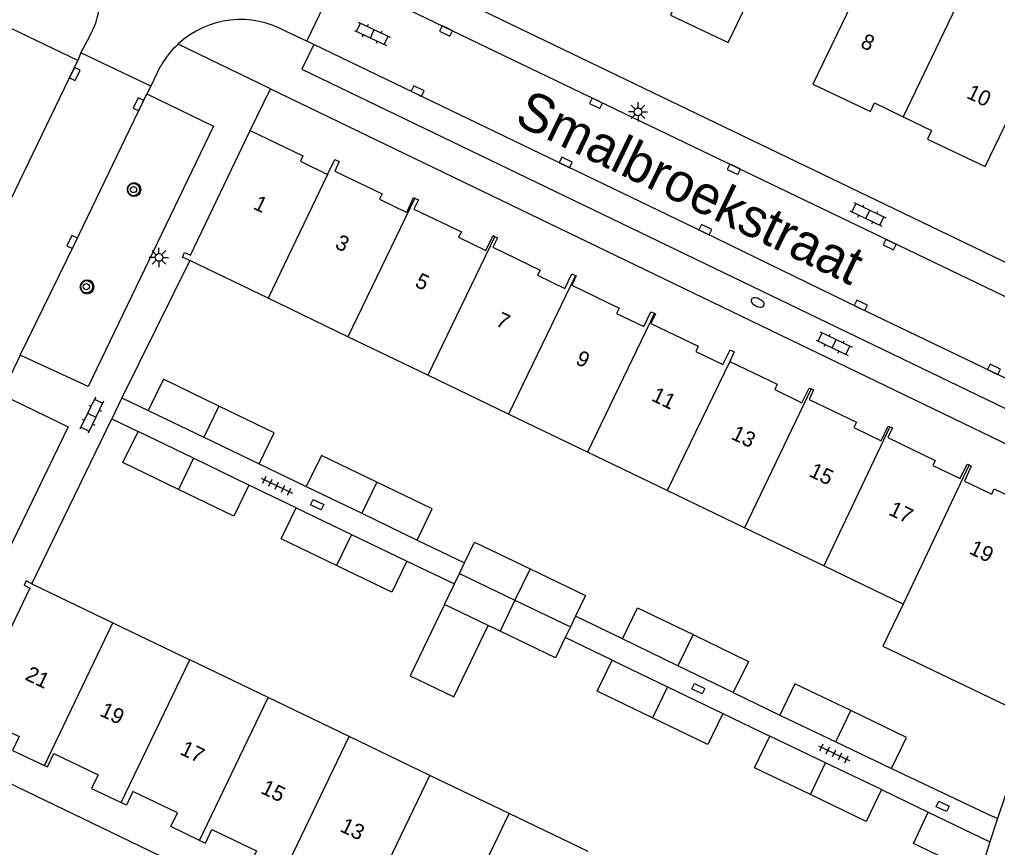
# Model space of a CAD drawing. Extents: x 124000 to 128010, y 398999 to 403000.
# Drawn here: x 126771.4 to 126834.9, y 399240 to 399293.7 of the extents above; entities that cross this region are included whole.
import ezdxf

# ---------------------------------------------------------------- set-up
doc = ezdxf.new("R2010")
doc.units = 0
for name, color, linetype in [('gg-afsc-muur', 7, 'Continuous'), ('gg-anno-huisnummerreeks BGT', 7, 'Continuous'), ('gg-anno-openbare ruimte label', 7, 'Continuous'), ('gg-bbg-bijgebouw', 7, 'Continuous'), ('gg-bbg-hoofdgebouw', 7, 'Continuous'), ('gg-bbg-luifel en loopbrug', 7, 'Continuous'), ('gg-bbg-tussenscheiding', 7, 'Continuous'), ('gg-knt-verharding', 7, 'Continuous'), ('gg-knt-verharding nz', 7, 'Continuous'), ('gt-grn-weggrens', 7, 'Continuous'), ('gt-symb-boom', 7, 'Continuous'), ('gt-symb-brandkraan', 7, 'Continuous'), ('gt-symb-klinker verharding', 7, 'Continuous'), ('gt-symb-kolk', 7, 'Continuous'), ('gt-symb-kolk center center', 7, 'Continuous'), ('gt-symb-lichtmast', 7, 'Continuous'), ('gt-symb-tegel verharding', 7, 'Continuous')]:
    doc.layers.add(name, color=color, linetype=linetype)

# ---------------------------------------------------------------- blocks, each defined once
blk = doc.blocks.new('gt0-KOLK')
at = {"layer": 'gt-symb-kolk'}
blk.add_lwpolyline([(0, 0), (0.375, 0), (0.375, 0.4), (-0.375, 0.4), (-0.375, 0), (0, 0)], dxfattribs=at)
blk = doc.blocks.new('gt0-KL1')
at = {"layer": 'gt-symb-klinker verharding'}
for p, q in [((-1.15, 0.3), (1.15, 0.3)), ((-1, -0.3), (-1, 0.3)), ((-0.5, 0.3), (-0.5, 0.45)), ((0, -0.3), (0, 0.3)), ((0.5, 0.3), (0.5, 0.45)), ((1, -0.3), (1, 0.3)), ((-1.15, -0.3), (1.15, -0.3)), ((-0.5, -0.45), (-0.5, -0.3)), ((0.5, -0.45), (0.5, -0.3))]:
    blk.add_line(p, q, dxfattribs=at)
blk = doc.blocks.new('gt0-TEG1')
at = {"layer": 'gt-symb-tegel verharding'}
for p, q in [((-1.125, 0), (1.125, 0)), ((-0.9, -0.25), (-0.9, 0.25)), ((-0.45, -0.25), (-0.45, 0.25)), ((0, -0.25), (0, 0.25)), ((0.45, -0.25), (0.45, 0.25)), ((0.9, -0.25), (0.9, 0.25))]:
    blk.add_line(p, q, dxfattribs=at)
blk = doc.blocks.new('gt0-KOLKCC')
at = {"layer": 'gt-symb-kolk center center'}
blk.add_lwpolyline([(-0.375, 0.2), (0.375, 0.2), (0.375, -0.2), (-0.375, -0.2)], close=True, dxfattribs=at)
blk = doc.blocks.new('gt0-BOOM')
at = {"layer": 'gt-symb-boom'}
for radius in [0.4, 0.2]:
    blk.add_circle((0, 0), radius, dxfattribs=at)
blk = doc.blocks.new('gt0-LMAST')
at = {"layer": 'gt-symb-lichtmast'}
for p, q in [((-0.182, 0.173), (-0.447, 0.438)), ((-0.005, 0.246), (-0.005, 0.621)), ((0.172, 0.173), (0.437, 0.438)), ((-0.255, -0.004), (-0.63, -0.004)), ((-0.182, -0.181), (-0.447, -0.446)), ((-0.005, -0.254), (-0.005, -0.629)), ((0.437, -0.446), (0.172, -0.181)), ((0.245, -0.004), (0.62, -0.004))]:
    blk.add_line(p, q, dxfattribs=at)
blk.add_circle((-0.005, -0.004), 0.25, dxfattribs=at)
blk = doc.blocks.new('gt0-BR')
at = {"layer": 'gt-symb-brandkraan'}
for centre, radius, start, end in [((-0.244, 0), 0.206, 107.56694, 252.43307), ((0.599, -2.664), 3, 106.89205, 107.56694), ((0, -0.691), 0.938, 73.10799, 106.89205), ((-0.599, -2.664), 3, 72.43309, 73.10799), ((0.244, 0), 0.206, 287.56695, 72.43309), ((0.599, 2.664), 3, 252.43307, 253.10797), ((0, 0.691), 0.938, 253.10797, 286.89206), ((-0.599, 2.664), 3, 286.89206, 287.56695)]:
    blk.add_arc(centre, radius, start, end, dxfattribs=at)

msp = doc.modelspace()

# ---------------------------------------------------------------- linework, layer by layer
at = {"layer": 'gg-afsc-muur'}
for p, q in [((126782.43, 399278.089), (126778.025, 399269.172)), ((126778.025, 399269.172), (126779.735, 399268.352)), ((126772.179, 399257.088), (126777.363, 399267.808)), ((126777.363, 399267.808), (126779.069, 399266.986)), ((126786.939, 399264.871), (126789.998, 399263.404)), ((126789.331, 399262.032), (126786.271, 399263.504)), ((126797.2, 399259.927), (126800.274, 399258.444)), ((126796.534, 399258.56), (126799.615, 399257.075)), ((126810.535, 399253.5), (126807.482, 399254.974)), ((126809.869, 399252.129), (126806.819, 399253.597)), ((126817.728, 399250.016), (126820.757, 399248.554)), ((126817.059, 399248.667), (126820.103, 399247.185)), ((126837.096, 399248.402), (126834.879, 399241.826)), ((126828.006, 399245.08), (126834.596, 399241.957)), ((126827.353, 399243.713), (126830.396, 399242.236)), ((126834.879, 399241.826), (126834.596, 399241.957))]:
    msp.add_line(p, q, dxfattribs=at)
at = {"layer": 'gg-bbg-bijgebouw'}
for p, q in [((126779.735, 399268.352), (126783.337, 399266.611)), ((126782.67, 399265.245), (126779.069, 399266.986)), ((126783.337, 399266.611), (126786.939, 399264.871)), ((126786.271, 399263.504), (126782.67, 399265.245)), ((126789.998, 399263.404), (126793.599, 399261.665)), ((126789.331, 399262.032), (126792.933, 399260.296)), ((126793.599, 399261.665), (126797.2, 399259.927)), ((126792.933, 399260.296), (126796.534, 399258.56)), ((126799.944, 399257.759), (126800.274, 399258.444)), ((126799.615, 399257.075), (126799.944, 399257.759)), ((126798.975, 399255.744), (126799.615, 399257.075)), ((126801.814, 399254.379), (126798.975, 399255.744)), ((126807.482, 399254.974), (126807.15, 399254.285)), ((126802.579, 399254.011), (126801.814, 399254.379)), ((126807.15, 399254.285), (126806.819, 399253.597)), ((126814.131, 399251.758), (126810.535, 399253.5)), ((126809.869, 399252.129), (126813.464, 399250.398)), ((126817.728, 399250.016), (126814.131, 399251.758)), ((126813.464, 399250.398), (126817.059, 399248.667)), ((126820.757, 399248.554), (126824.381, 399246.817)), ((126823.728, 399245.449), (126820.103, 399247.185)), ((126824.381, 399246.817), (126828.006, 399245.08)), ((126827.353, 399243.713), (126823.728, 399245.449)), ((126830.396, 399242.236), (126834.392, 399240.319)), ((126834.392, 399240.319), (126833.729, 399238.151))]:
    msp.add_line(p, q, dxfattribs=at)
for points in [[(126784.316, 399268.637), (126780.714, 399270.378), (126779.735, 399268.352)], [(126786.939, 399264.871), (126787.918, 399266.897), (126784.316, 399268.637)], [(126781.691, 399263.219), (126778.09, 399264.96), (126779.069, 399266.986)], [(126794.577, 399263.691), (126790.976, 399265.43), (126789.998, 399263.404)], [(126786.271, 399263.504), (126785.292, 399261.478), (126781.691, 399263.219)], [(126797.2, 399259.927), (126798.178, 399261.953), (126794.577, 399263.691)], [(126791.955, 399258.269), (126788.354, 399260.005), (126789.331, 399262.032)], [(126800.274, 399258.444), (126800.926, 399259.799), (126804.531, 399258.065)], [(126796.534, 399258.56), (126795.557, 399256.533), (126791.955, 399258.269)], [(126804.531, 399258.065), (126808.135, 399256.332), (126807.482, 399254.974)], [(126810.535, 399253.5), (126811.516, 399255.525), (126815.113, 399253.783)], [(126806.819, 399253.597), (126806.184, 399252.277), (126802.579, 399254.011)], [(126815.113, 399253.783), (126818.709, 399252.041), (126817.728, 399250.016)], [(126812.488, 399248.371), (126808.893, 399250.102), (126809.869, 399252.129)], [(126825.353, 399248.846), (126821.729, 399250.583), (126820.757, 399248.554)], [(126817.059, 399248.667), (126816.083, 399246.64), (126812.488, 399248.371)], [(126828.006, 399245.08), (126828.978, 399247.109), (126825.353, 399248.846)], [(126822.739, 399243.384), (126819.114, 399245.12), (126820.103, 399247.185)], [(126827.353, 399243.713), (126826.364, 399241.648), (126822.739, 399243.384)], [(126833.729, 399238.151), (126829.423, 399240.207), (126830.396, 399242.236)]]:
    msp.add_lwpolyline(points, dxfattribs=at)
at = {"layer": 'gg-bbg-hoofdgebouw'}
for p, q in [((126787.52, 399275.636), (126782.43, 399278.089)), ((126792.704, 399273.139), (126787.52, 399275.636)), ((126797.887, 399270.641), (126792.704, 399273.139)), ((126803.135, 399268.113), (126797.887, 399270.641)), ((126808.254, 399265.646), (126803.135, 399268.113)), ((126813.438, 399263.148), (126808.254, 399265.646)), ((126818.464, 399260.727), (126813.438, 399263.148)), ((126823.599, 399258.252), (126818.464, 399260.727)), ((126828.752, 399255.769), (126823.599, 399258.252)), ((126772.179, 399257.088), (126777.441, 399254.552)), ((126777.441, 399254.552), (126782.442, 399252.142)), ((126787.528, 399249.691), (126782.442, 399252.142)), ((126792.779, 399247.161), (126787.528, 399249.691)), ((126798.027, 399244.632), (126792.779, 399247.161)), ((126803.162, 399242.158), (126798.027, 399244.632)), ((126808.297, 399239.683), (126803.162, 399242.158))]:
    msp.add_line(p, q, dxfattribs=at)
for points in [[(126812.063, 399295.481), (126813.918, 399294.591), (126813.654, 399294.041), (126817.389, 399292.251), (126820.16, 399298.012)], [(126825.698, 399295.349), (126822.893, 399289.542), (126826.642, 399287.778), (126826.908, 399288.327), (126828.757, 399287.431)], [(126828.757, 399287.431), (126830.613, 399286.532), (126830.35, 399285.982), (126834.083, 399284.2), (126836.858, 399289.95)], [(126782.43, 399278.089), (126781.953, 399278.319), (126782.092, 399278.611), (126782.477, 399278.441), (126786.355, 399286.534)], [(126786.355, 399286.534), (126789.781, 399284.892), (126789.615, 399284.556), (126791.384, 399283.689)], [(126791.384, 399283.689), (126791.851, 399284.652), (126792.137, 399284.529), (126791.848, 399283.906), (126794.914, 399282.425), (126794.746, 399282.078), (126796.521, 399281.22), (126796.969, 399282.18), (126797.045, 399282.147)], [(126797.045, 399282.147), (126797.281, 399282.045), (126796.98, 399281.424), (126800.066, 399279.951), (126799.881, 399279.604), (126801.648, 399278.747), (126802.136, 399279.716), (126802.235, 399279.662)], [(126802.235, 399279.662), (126802.404, 399279.57), (126802.116, 399278.95), (126805.186, 399277.471), (126805.023, 399277.129), (126806.783, 399276.273), (126807.248, 399277.233), (126807.479, 399277.126)], [(126807.479, 399277.126), (126807.532, 399277.102), (126807.247, 399276.483), (126810.321, 399275.001), (126810.149, 399274.655), (126811.921, 399273.796), (126812.378, 399274.758), (126812.601, 399274.663)], [(126812.601, 399274.663), (126812.677, 399274.63), (126812.383, 399274), (126815.448, 399272.521), (126815.289, 399272.18), (126817.052, 399271.336), (126817.52, 399272.282), (126817.792, 399272.148), (126817.513, 399271.528)], [(126817.513, 399271.528), (126820.586, 399270.049), (126820.425, 399269.705), (126822.184, 399268.849), (126822.658, 399269.807), (126822.779, 399269.753)], [(126822.779, 399269.753), (126822.943, 399269.679), (126822.653, 399269.055), (126825.728, 399267.583), (126825.559, 399267.243), (126827.324, 399266.383), (126827.786, 399267.332), (126827.905, 399267.282)], [(126827.905, 399267.282), (126828.072, 399267.211), (126827.774, 399266.585), (126830.851, 399265.105), (126830.681, 399264.765), (126832.46, 399263.918), (126832.928, 399264.865), (126833.04, 399264.808)], [(126833.04, 399264.808), (126833.187, 399264.734), (126832.749, 399263.763), (126834.524, 399262.908), (126834.68, 399263.254), (126838.091, 399261.614)], [(126772.179, 399257.088), (126771.796, 399257.273), (126771.668, 399256.995), (126772.042, 399256.797), (126767.723, 399247.816)], [(126828.752, 399255.769), (126827.438, 399253.042), (126837.096, 399248.402)], [(126767.723, 399247.816), (126768.008, 399247.679), (126768.43, 399248.557), (126771.339, 399247.156), (126770.915, 399246.261), (126772.983, 399245.281)], [(126772.983, 399245.281), (126773.186, 399245.184), (126773.604, 399246.065), (126776.481, 399244.679), (126776.054, 399243.792), (126777.981, 399242.864)], [(126783.068, 399240.415), (126781.196, 399241.324), (126781.623, 399242.203), (126778.738, 399243.592), (126778.311, 399242.705), (126777.981, 399242.864)], [(126783.068, 399240.415), (126783.439, 399240.235), (126783.869, 399241.121), (126786.754, 399239.731), (126786.33, 399238.851), (126788.321, 399237.891)]]:
    msp.add_lwpolyline(points, dxfattribs=at)
at = {"layer": 'gg-bbg-luifel en loopbrug'}
msp.add_lwpolyline([(126798.975, 399255.744), (126796.743, 399251.102), (126799.582, 399249.737), (126801.814, 399254.379)], dxfattribs=at)
at = {"layer": 'gg-bbg-tussenscheiding'}
for p, q in [((126833.634, 399297.573), (126828.757, 399287.431)), ((126791.384, 399283.689), (126787.52, 399275.636)), ((126797.045, 399282.147), (126792.704, 399273.139)), ((126802.235, 399279.662), (126797.887, 399270.641)), ((126807.479, 399277.126), (126803.135, 399268.113)), ((126812.601, 399274.663), (126808.254, 399265.646)), ((126817.513, 399271.528), (126813.438, 399263.148)), ((126822.779, 399269.753), (126818.464, 399260.727)), ((126784.316, 399268.637), (126783.337, 399266.611)), ((126827.905, 399267.282), (126823.599, 399258.252)), ((126782.67, 399265.245), (126781.691, 399263.219)), ((126833.04, 399264.808), (126828.752, 399255.769)), ((126794.577, 399263.691), (126793.599, 399261.665)), ((126792.933, 399260.296), (126791.955, 399258.269)), ((126799.944, 399257.759), (126803.547, 399256.022)), ((126804.531, 399258.065), (126803.547, 399256.022)), ((126803.547, 399256.022), (126802.579, 399254.011)), ((126803.547, 399256.022), (126807.15, 399254.285)), ((126772.983, 399245.281), (126777.441, 399254.552)), ((126815.113, 399253.783), (126814.131, 399251.758)), ((126777.981, 399242.864), (126782.442, 399252.142)), ((126813.464, 399250.398), (126812.488, 399248.371)), ((126783.068, 399240.415), (126787.528, 399249.691)), ((126824.381, 399246.817), (126825.353, 399248.846)), ((126788.321, 399237.891), (126792.779, 399247.161)), ((126822.739, 399243.384), (126823.728, 399245.449)), ((126793.569, 399235.36), (126798.027, 399244.632)), ((126798.704, 399232.887), (126803.162, 399242.158))]:
    msp.add_line(p, q, dxfattribs=at)
at = {"layer": 'gg-knt-verharding'}
for p, q in [((126789.927, 399299.893), (126847.075, 399272.346)), ((126790.033, 399292.35), (126792.069, 399296.595)), ((126792.069, 399296.595), (126846.197, 399270.542)), ((126790.483, 399292.125), (126790.033, 399292.35)), ((126775.362, 399291.581), (126775.162, 399291.092)), ((126779.89, 399289.426), (126775.362, 399291.581)), ((126779.89, 399289.426), (126779.65, 399288.932)), ((126786.355, 399286.534), (126787.682, 399289.25)), ((126787.682, 399289.25), (126841.979, 399263.025)), ((126771.418, 399271.935), (126770.21, 399269.392)), ((126778.025, 399269.172), (126777.363, 399267.808)), ((126834.879, 399241.826), (126834.392, 399240.319))]:
    msp.add_line(p, q, dxfattribs=at)
for points in [[(126775.162, 399291.092), (126770.826, 399293.162), (126762.649, 399276.236), (126766.997, 399274.173)], [(126790.483, 399292.125), (126789.714, 399290.52), (126839.045, 399266.73), (126839.787, 399268.343)], [(126779.65, 399288.932), (126783.964, 399286.817), (126775.831, 399269.908), (126771.418, 399271.935)], [(126770.21, 399269.392), (126774.526, 399267.285), (126765.221, 399248.093), (126761.963, 399249.704)], [(126766.844, 399245.989), (126819.691, 399220.492), (126827.344, 399218.018)]]:
    msp.add_lwpolyline(points, dxfattribs=at)
for centre, radius, start, end in [((126778.824, 399282.701), 0.438, 0, 180), ((126778.824, 399282.701), 0.438, 180, 360), ((126775.773, 399276.376), 0.442, 0, 180), ((126775.773, 399276.376), 0.442, 180, 0)]:
    msp.add_arc(centre, radius, start, end, dxfattribs=at)
at = {"layer": 'gg-knt-verharding nz'}
for p, q in [((126775.362, 399291.581), (126775.929, 399292.678)), ((126790.033, 399292.35), (126788.722, 399292.951)), ((126766.997, 399274.173), (126775.162, 399291.092)), ((126780.516, 399290.688), (126779.89, 399289.426))]:
    msp.add_line(p, q, dxfattribs=at)
for points in [[(126839.787, 399268.343), (126825.926, 399274.997), (126815.833, 399279.915), (126790.483, 399292.125)], [(126771.418, 399271.935), (126774.967, 399279.204), (126779.65, 399288.932)]]:
    msp.add_lwpolyline(points, dxfattribs=at)
for centre, radius, start, end in [((126771.133, 399295.351), 5.491, 330.86282, 352.12418), ((126785.738, 399287.76), 5.987, 60.11058, 132.88689), ((126785.733, 399287.764), 5.98, 132.87333, 150.73248)]:
    msp.add_arc(centre, radius, start, end, dxfattribs=at)
at = {"layer": 'gt-grn-weggrens'}
msp.add_line((126787.682, 399289.25), (126781.664, 399292.147), dxfattribs=at)

# ---------------------------------------------------------------- block references
at = {"layer": 'gt-symb-boom'}
for p in [(126778.774, 399282.704), (126775.712, 399276.39)]:
    msp.add_blockref('gt0-BOOM', p, dxfattribs=at)
at = {"layer": 'gt-symb-brandkraan', "rotation": 153.9476490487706}
msp.add_blockref('gt0-BR', (126819.31, 399275.365), dxfattribs=at)
at = {"layer": 'gt-symb-klinker verharding'}
for p, rotation in [((126794.286, 399292.825), -25.33527699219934), ((126826.47, 399281.093), -25.719512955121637), ((126824.274, 399272.686), -25.71951295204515), ((126776.065, 399268.042), -115.79602649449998)]:
    msp.add_blockref('gt0-KL1', p, dxfattribs=dict(at, rotation=rotation))
at = {"layer": 'gt-symb-kolk'}
for p, rotation in [((126799.159, 399293.182), 154.28048704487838), ((126774.784, 399290.306), -115.77110594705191), ((126797.146, 399288.922), -25.771105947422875), ((126779.281, 399288.157), 64.15238977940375), ((126808.905, 399288.482), 154.28048704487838), ((126806.76, 399284.277), -25.771105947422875), ((126817.851, 399284.194), 154.33212482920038), ((126815.833, 399279.915), -25.796026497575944), ((126774.967, 399279.204), 63.97280131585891), ((126827.966, 399279.303), 154.28048704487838), ((126825.926, 399274.997), -25.643070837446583), ((126834.581, 399270.838), -25.591424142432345)]:
    msp.add_blockref('gt0-KOLK', p, dxfattribs=dict(at, rotation=rotation))
at = {"layer": 'gt-symb-kolk center center'}
for p, rotation in [((126790.701, 399262.226), -25.719512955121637), ((126815.456, 399250.271), 154.2804870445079), ((126831.324, 399242.622), -25.643070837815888)]:
    msp.add_blockref('gt0-KOLKCC', p, dxfattribs=dict(at, rotation=rotation))
at = {"layer": 'gt-symb-lichtmast'}
for p in [(126811.546, 399287.755), (126780.428, 399278.294)]:
    msp.add_blockref('gt0-LMAST', p, dxfattribs=at)
at = {"layer": 'gt-symb-tegel verharding'}
for p, rotation in [((126788.082, 399263.457), -25.719512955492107), ((126824.274, 399246.069), -25.719512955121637)]:
    msp.add_blockref('gt0-TEG1', p, dxfattribs=dict(at, rotation=rotation))

# ---------------------------------------------------------------- texts
at = {"layer": 'gg-anno-huisnummerreeks BGT'}
for s, rotation, p in [('8', 334.8, (126825.926, 399291.983)), ('10', 334.5, (126832.81, 399288.686)), ('1', 334.4, (126786.49, 399281.479)), ('3', 334.2, (126791.797, 399278.933)), ('5', 334.5, (126796.992, 399276.431)), ('7', 334.3, (126802.238, 399273.896)), ('9', 334.3, (126807.419, 399271.404)), ('11', 334.2, (126812.342, 399269.024)), ('13', 334.3, (126817.52, 399266.531)), ('15', 334.4, (126822.579, 399264.102)), ('17', 334.3, (126827.748, 399261.604)), ('19', 334.3, (126832.979, 399259.079)), ('21', 334.3, (126771.666, 399250.884)), ('19', 334.3, (126776.518, 399248.546)), ('17', 334.3, (126781.725, 399246.039)), ('15', 334.3, (126786.974, 399243.51)), ('13', 334.3, (126792.122, 399241.031))]:
    msp.add_text(s, height=1, rotation=rotation, dxfattribs=at).set_placement(p)
at = {"layer": 'gg-anno-openbare ruimte label'}
msp.add_text('Smalbroekstraat', height=2.5, rotation=334.3, dxfattribs=at).set_placement((126803.429, 399287.016))

doc.saveas('drawing.dxf')
